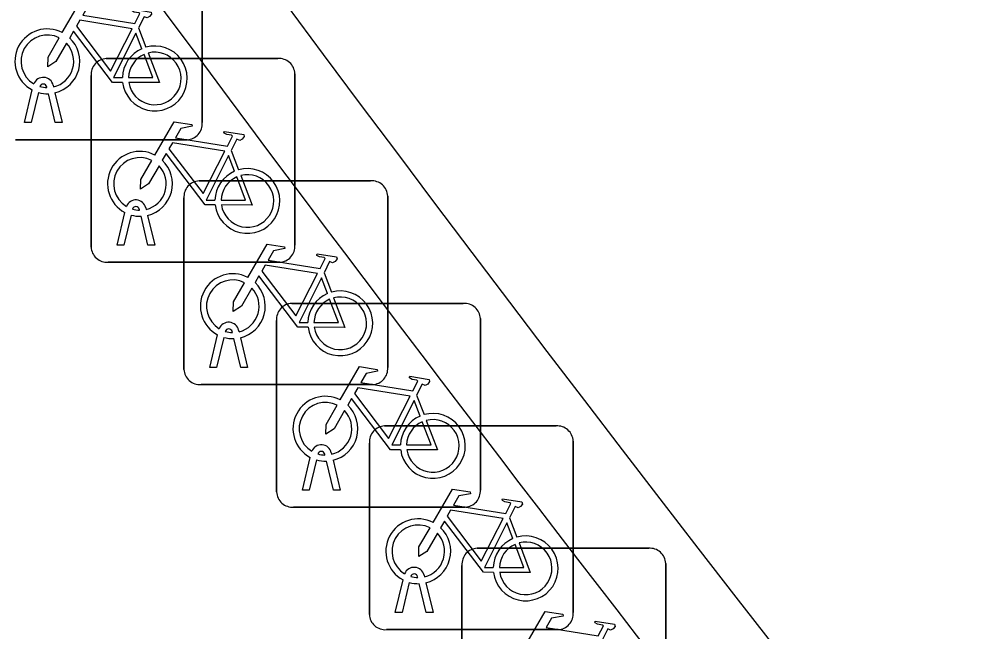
# Model space of a CAD drawing. Extents: x 161087 to 161926, y 382572 to 383873.
# Drawn here: x 161655.19 to 161659.814, y 383120.307 to 383123.31 of the extents above; entities that cross this region are included whole.
import ezdxf

# ---------------------------------------------------------------- set-up
doc = ezdxf.new("R2010")
doc.units = 0
for name, color, linetype in [('IMGEO_Fietsenrek', 7, 'Continuous'), ('IMGEO_Groenvoorziening', 7, 'Continuous'), ('IMGEO_Muur', 7, 'Continuous'), ('IMGEO_Voetgangersgebied_open', 7, 'Continuous')]:
    doc.layers.add(name, color=color, linetype=linetype)

msp = doc.modelspace()

# ---------------------------------------------------------------- linework, layer by layer
at = {"layer": 'IMGEO_Fietsenrek'}
for p, q in [((161656.0895, 383123.6421), (161656.0895, 383122.8012)), ((161656.0895, 383122.8012), (161656.0895, 383123.6421)), ((161655.7772, 383123.2662), (161655.8135, 383123.171)), ((161655.6189, 383123.1155), (161656.4598, 383123.1155)), ((161656.4598, 383123.1155), (161655.6189, 383123.1155)), ((161655.5445, 383122.1909), (161655.5445, 383123.0318)), ((161655.5445, 383123.0318), (161655.5445, 383122.1909)), ((161656.5435, 383123.0411), (161656.5435, 383122.2002)), ((161656.5435, 383122.2002), (161656.5435, 383123.0411)), ((161655.3586, 383122.9844), (161655.3604, 383122.9765)), ((161655.2175, 383122.8013), (161655.2558, 383122.9613)), ((161655.2862, 383122.9491), (161655.2509, 383122.8013)), ((161655.3279, 383122.9729), (161655.3269, 383122.9772)), ((161655.369, 383122.8013), (161655.3351, 383122.943)), ((161655.3674, 383122.9473), (161655.4024, 383122.8013)), ((161655.2509, 383122.8013), (161655.2175, 383122.8013)), ((161655.4024, 383122.8013), (161655.369, 383122.8013)), ((161656.0151, 383122.7175), (161655.1742, 383122.7175)), ((161655.1742, 383122.7175), (161656.0151, 383122.7175)), ((161656.2312, 383122.6652), (161656.2675, 383122.57)), ((161656.0739, 383122.5155), (161656.9148, 383122.5155)), ((161656.9148, 383122.5155), (161656.0739, 383122.5155)), ((161655.9995, 383121.5909), (161655.9995, 383122.4318)), ((161655.9995, 383122.4318), (161655.9995, 383121.5909)), ((161656.9985, 383122.4411), (161656.9985, 383121.6002)), ((161656.9985, 383121.6002), (161656.9985, 383122.4411)), ((161655.8126, 383122.3834), (161655.8144, 383122.3755)), ((161655.6715, 383122.2003), (161655.7098, 383122.3603)), ((161655.7402, 383122.3481), (161655.7049, 383122.2003)), ((161655.7819, 383122.3719), (161655.7809, 383122.3762)), ((161655.823, 383122.2003), (161655.7891, 383122.342)), ((161655.8214, 383122.3463), (161655.8564, 383122.2003)), ((161655.7049, 383122.2003), (161655.6715, 383122.2003)), ((161655.8564, 383122.2003), (161655.823, 383122.2003)), ((161656.4691, 383122.1165), (161655.6282, 383122.1165)), ((161655.6282, 383122.1165), (161656.4691, 383122.1165)), ((161656.6862, 383122.0652), (161656.7225, 383121.97)), ((161656.5279, 383121.9145), (161657.3688, 383121.9145)), ((161657.3688, 383121.9145), (161656.5279, 383121.9145)), ((161656.4535, 383120.9899), (161656.4535, 383121.8308)), ((161656.4535, 383121.8308), (161656.4535, 383120.9899)), ((161657.4525, 383121.8401), (161657.4525, 383120.9992)), ((161657.4525, 383120.9992), (161657.4525, 383121.8401)), ((161656.2676, 383121.7834), (161656.2694, 383121.7755)), ((161656.1265, 383121.6003), (161656.1648, 383121.7603)), ((161656.1952, 383121.7481), (161656.1599, 383121.6003)), ((161656.2369, 383121.7719), (161656.2359, 383121.7762)), ((161656.278, 383121.6003), (161656.2441, 383121.742)), ((161656.2764, 383121.7463), (161656.3114, 383121.6003)), ((161656.1599, 383121.6003), (161656.1265, 383121.6003)), ((161656.3114, 383121.6003), (161656.278, 383121.6003)), ((161656.9241, 383121.5165), (161656.0832, 383121.5165)), ((161656.0832, 383121.5165), (161656.9241, 383121.5165)), ((161657.1402, 383121.4642), (161657.1765, 383121.369)), ((161656.9829, 383121.3135), (161657.8238, 383121.3135)), ((161657.8238, 383121.3135), (161656.9829, 383121.3135)), ((161656.9085, 383120.3889), (161656.9085, 383121.2298)), ((161656.9085, 383121.2298), (161656.9085, 383120.3889)), ((161657.9075, 383121.2391), (161657.9075, 383120.3982)), ((161657.9075, 383120.3982), (161657.9075, 383121.2391)), ((161656.7216, 383121.1824), (161656.7234, 383121.1745)), ((161656.5805, 383120.9993), (161656.6188, 383121.1593)), ((161656.6492, 383121.1471), (161656.6139, 383120.9993)), ((161656.6909, 383121.1709), (161656.6899, 383121.1752)), ((161656.732, 383120.9993), (161656.6981, 383121.141)), ((161656.7304, 383121.1453), (161656.7654, 383120.9993)), ((161656.6139, 383120.9993), (161656.5805, 383120.9993)), ((161656.7654, 383120.9993), (161656.732, 383120.9993)), ((161657.3781, 383120.9155), (161656.5372, 383120.9155)), ((161656.5372, 383120.9155), (161657.3781, 383120.9155)), ((161657.5952, 383120.8632), (161657.6315, 383120.768)), ((161657.4369, 383120.7135), (161658.2778, 383120.7135)), ((161658.2778, 383120.7135), (161657.4369, 383120.7135)), ((161657.3625, 383119.7889), (161657.3625, 383120.6298)), ((161657.3625, 383120.6298), (161657.3625, 383119.7889)), ((161658.3615, 383120.6391), (161658.3615, 383119.7982)), ((161658.3615, 383119.7982), (161658.3615, 383120.6391)), ((161657.1766, 383120.5814), (161657.1784, 383120.5735)), ((161657.0355, 383120.3983), (161657.0738, 383120.5583)), ((161657.1042, 383120.5461), (161657.0689, 383120.3983)), ((161657.1459, 383120.5699), (161657.1449, 383120.5742)), ((161657.187, 383120.3983), (161657.1531, 383120.54)), ((161657.1854, 383120.5443), (161657.2204, 383120.3983)), ((161657.0689, 383120.3983), (161657.0355, 383120.3983)), ((161657.2204, 383120.3983), (161657.187, 383120.3983)), ((161657.8331, 383120.3145), (161656.9922, 383120.3145)), ((161656.9922, 383120.3145), (161657.8331, 383120.3145))]:
    msp.add_line(p, q, dxfattribs=at)
for points in [[(161655.4031, 383123.2432), (161655.4978, 383123.4067), (161655.584, 383123.3929), (161655.5857, 383123.3842), (161655.5296, 383123.3733), (161655.5034, 383123.328), (161655.7586, 383123.2872)], [(161655.7586, 383123.2872), (161655.7836, 383123.336), (161655.7785, 383123.34), (161655.7553, 383123.3437), (161655.7426, 383123.3512), (161655.7416, 383123.3543), (161655.7438, 383123.3589), (161655.8386, 383123.3438), (161655.8409, 383123.3335), (161655.8315, 383123.3211), (161655.8191, 383123.3147), (161655.8046, 383123.3209), (161655.7772, 383123.2662)], [(161655.7457, 383123.262), (161655.4889, 383123.303), (161655.4722, 383123.2742), (161655.6392, 383123.0539), (161655.7457, 383123.262)], [(161655.4238, 383123.1907), (161655.3722, 383123.1015), (161655.3323, 383123.0755), (161655.3335, 383123.123), (161655.388, 383123.2172)], [(161655.6988, 383122.9985), (161655.6491, 383122.9986), (161655.4584, 383123.2503), (161655.4394, 383123.2175)], [(161655.7937, 383123.164), (161655.7644, 383123.2408), (161655.655, 383123.0227), (161655.6977, 383123.0226)], [(161655.7277, 383123.0225), (161655.8476, 383123.0223), (161655.8044, 383123.1359)], [(161655.8242, 383123.1428), (161655.8792, 383122.9982), (161655.7291, 383122.9985)], [(161655.8571, 383122.6422), (161655.9518, 383122.8057), (161656.038, 383122.7919), (161656.0397, 383122.7832), (161655.9836, 383122.7723), (161655.9574, 383122.727), (161656.2126, 383122.6862)], [(161656.2126, 383122.6862), (161656.2376, 383122.735), (161656.2325, 383122.739), (161656.2093, 383122.7427), (161656.1966, 383122.7502), (161656.1956, 383122.7533), (161656.1978, 383122.7579), (161656.2926, 383122.7428), (161656.2949, 383122.7325), (161656.2855, 383122.7201), (161656.2731, 383122.7137), (161656.2586, 383122.7199), (161656.2312, 383122.6652)], [(161656.1997, 383122.661), (161655.9429, 383122.702), (161655.9262, 383122.6732), (161656.0932, 383122.4529), (161656.1997, 383122.661)], [(161655.8778, 383122.5897), (161655.8262, 383122.5005), (161655.7863, 383122.4745), (161655.7875, 383122.522), (161655.842, 383122.6162)], [(161656.1528, 383122.3975), (161656.1031, 383122.3976), (161655.9124, 383122.6493), (161655.8934, 383122.6165)], [(161656.2477, 383122.563), (161656.2184, 383122.6398), (161656.109, 383122.4217), (161656.1517, 383122.4216)], [(161656.1817, 383122.4215), (161656.3016, 383122.4213), (161656.2584, 383122.5349)], [(161656.2782, 383122.5418), (161656.3332, 383122.3972), (161656.1831, 383122.3975)], [(161656.3121, 383122.0422), (161656.4068, 383122.2057), (161656.493, 383122.1919), (161656.4947, 383122.1832), (161656.4386, 383122.1723), (161656.4124, 383122.127), (161656.6676, 383122.0862)], [(161656.6676, 383122.0862), (161656.6926, 383122.135), (161656.6875, 383122.139), (161656.6643, 383122.1427), (161656.6516, 383122.1502), (161656.6506, 383122.1533), (161656.6528, 383122.1579), (161656.7476, 383122.1428), (161656.7499, 383122.1325), (161656.7405, 383122.1201), (161656.7281, 383122.1137), (161656.7136, 383122.1199), (161656.6862, 383122.0652)], [(161656.6547, 383122.061), (161656.3979, 383122.102), (161656.3812, 383122.0732), (161656.5482, 383121.8529), (161656.6547, 383122.061)], [(161656.3328, 383121.9897), (161656.2812, 383121.9005), (161656.2413, 383121.8745), (161656.2425, 383121.922), (161656.297, 383122.0162)], [(161656.6078, 383121.7975), (161656.5581, 383121.7976), (161656.3674, 383122.0493), (161656.3484, 383122.0165)], [(161656.7027, 383121.963), (161656.6734, 383122.0398), (161656.564, 383121.8217), (161656.6067, 383121.8216)], [(161656.6367, 383121.8215), (161656.7566, 383121.8213), (161656.7134, 383121.9349)], [(161656.7332, 383121.9418), (161656.7882, 383121.7972), (161656.6381, 383121.7975)], [(161656.7661, 383121.4412), (161656.8608, 383121.6047), (161656.947, 383121.5909), (161656.9487, 383121.5822), (161656.8926, 383121.5713), (161656.8664, 383121.526), (161657.1216, 383121.4852)], [(161657.1216, 383121.4852), (161657.1466, 383121.534), (161657.1415, 383121.538), (161657.1183, 383121.5417), (161657.1056, 383121.5492), (161657.1046, 383121.5523), (161657.1068, 383121.5569), (161657.2016, 383121.5418), (161657.2039, 383121.5315), (161657.1945, 383121.5191), (161657.1821, 383121.5127), (161657.1676, 383121.5189), (161657.1402, 383121.4642)], [(161657.1087, 383121.46), (161656.8519, 383121.501), (161656.8352, 383121.4722), (161657.0022, 383121.2519), (161657.1087, 383121.46)], [(161656.7868, 383121.3887), (161656.7352, 383121.2995), (161656.6953, 383121.2735), (161656.6965, 383121.321), (161656.751, 383121.4152)], [(161657.0618, 383121.1965), (161657.0121, 383121.1966), (161656.8214, 383121.4483), (161656.8024, 383121.4155)], [(161657.1567, 383121.362), (161657.1274, 383121.4388), (161657.018, 383121.2207), (161657.0607, 383121.2206)], [(161657.0907, 383121.2205), (161657.2106, 383121.2203), (161657.1674, 383121.3339)], [(161657.1872, 383121.3408), (161657.2422, 383121.1962), (161657.0921, 383121.1965)], [(161657.2211, 383120.8402), (161657.3158, 383121.0037), (161657.402, 383120.9899), (161657.4037, 383120.9812), (161657.3476, 383120.9703), (161657.3214, 383120.925), (161657.5766, 383120.8842)], [(161657.5766, 383120.8842), (161657.6016, 383120.933), (161657.5965, 383120.937), (161657.5733, 383120.9407), (161657.5606, 383120.9482), (161657.5596, 383120.9513), (161657.5618, 383120.9559), (161657.6566, 383120.9408), (161657.6589, 383120.9305), (161657.6495, 383120.9181), (161657.6371, 383120.9117), (161657.6226, 383120.9179), (161657.5952, 383120.8632)], [(161657.5637, 383120.859), (161657.3069, 383120.9), (161657.2902, 383120.8712), (161657.4572, 383120.6509), (161657.5637, 383120.859)], [(161657.2418, 383120.7877), (161657.1902, 383120.6985), (161657.1503, 383120.6725), (161657.1515, 383120.72), (161657.206, 383120.8142)], [(161657.5168, 383120.5955), (161657.4671, 383120.5956), (161657.2764, 383120.8473), (161657.2574, 383120.8145)], [(161657.6117, 383120.761), (161657.5824, 383120.8378), (161657.473, 383120.6197), (161657.5157, 383120.6196)], [(161657.5457, 383120.6195), (161657.6656, 383120.6193), (161657.6224, 383120.7329)], [(161657.6422, 383120.7398), (161657.6972, 383120.5952), (161657.5471, 383120.5955)], [(161657.6751, 383120.2402), (161657.7698, 383120.4037), (161657.856, 383120.3899), (161657.8577, 383120.3812), (161657.8016, 383120.3703), (161657.7754, 383120.325), (161658.0306, 383120.2842)], [(161658.0306, 383120.2842), (161658.0556, 383120.333), (161658.0505, 383120.337), (161658.0273, 383120.3407), (161658.0146, 383120.3482), (161658.0136, 383120.3513), (161658.0158, 383120.3559), (161658.1106, 383120.3408), (161658.1129, 383120.3305), (161658.1035, 383120.3181), (161658.0911, 383120.3117), (161658.0766, 383120.3179), (161658.0492, 383120.2632)]]:
    msp.add_lwpolyline(points, dxfattribs=at)
for centre, radius, start, end in [((161655.3301, 383123.1019), 0.159, 62.6766, 242.1369), ((161655.3301, 383123.1019), 0.129, 63.3192, 238.903), ((161655.3301, 383123.1019), 0.159, 283.5766, 46.6042), ((161655.3301, 383123.1019), 0.129, 283.6043, 43.4302), ((161655.8567, 383123.0179), 0.159, 187.0065, 105.7708), ((161655.8567, 383123.0179), 0.159, 113.3408, 178.3217), ((161655.8567, 383123.0179), 0.129, 113.923, 177.9556), ((161655.8567, 383123.0179), 0.129, 188.6715, 104.5883), ((161655.6222, 383123.0376), 0.0779, 92.4484, 184.2845), ((161655.6222, 383123.0376), 0.0779, 92.4484, 184.2845), ((161656.4656, 383123.0378), 0.0779, 2.4484, 94.2845), ((161656.4656, 383123.0378), 0.0779, 2.4484, 94.2845), ((161655.3099, 383122.9733), 0.0499, 12.8025, 158.6934), ((161655.3099, 383122.9733), 0.0174, 12.8025, 163.4502), ((161655.3301, 383123.1019), 0.159, 253.9967, 271.7867), ((161655.3301, 383123.1019), 0.129, 253.415, 269.0204), ((161656.0118, 383122.7954), 0.0779, 272.4484, 4.2845), ((161656.0118, 383122.7954), 0.0779, 272.4484, 4.2845), ((161655.7841, 383122.5009), 0.159, 62.6766, 242.1369), ((161655.7841, 383122.5009), 0.129, 63.3192, 238.903), ((161655.7841, 383122.5009), 0.159, 283.5766, 46.6042), ((161655.7841, 383122.5009), 0.129, 283.6043, 43.4302), ((161656.3107, 383122.4169), 0.159, 187.0065, 105.7708), ((161656.3107, 383122.4169), 0.159, 113.3408, 178.3217), ((161656.3107, 383122.4169), 0.129, 113.923, 177.9556), ((161656.3107, 383122.4169), 0.129, 188.6715, 104.5883), ((161656.0772, 383122.4376), 0.0779, 92.4484, 184.2845), ((161656.0772, 383122.4376), 0.0779, 92.4484, 184.2845), ((161656.9206, 383122.4378), 0.0779, 2.4484, 94.2845), ((161656.9206, 383122.4378), 0.0779, 2.4484, 94.2845), ((161655.7639, 383122.3723), 0.0499, 12.8025, 158.6934), ((161655.7639, 383122.3723), 0.0174, 12.8025, 163.4502), ((161655.7841, 383122.5009), 0.159, 253.9967, 271.7867), ((161655.7841, 383122.5009), 0.129, 253.415, 269.0204), ((161656.4658, 383122.1944), 0.0779, 272.4484, 4.2845), ((161656.4658, 383122.1944), 0.0779, 272.4484, 4.2845), ((161655.6224, 383122.1942), 0.0779, 182.4484, 274.2845), ((161655.6224, 383122.1942), 0.0779, 182.4484, 274.2845), ((161656.2391, 383121.9009), 0.159, 62.6766, 242.1369), ((161656.2391, 383121.9009), 0.129, 63.3192, 238.903), ((161656.2391, 383121.9009), 0.159, 283.5766, 46.6042), ((161656.2391, 383121.9009), 0.129, 283.6043, 43.4302), ((161656.7657, 383121.8169), 0.159, 187.0065, 105.7708), ((161656.7657, 383121.8169), 0.159, 113.3408, 178.3217), ((161656.7657, 383121.8169), 0.129, 113.923, 177.9556), ((161656.7657, 383121.8169), 0.129, 188.6715, 104.5883), ((161656.5312, 383121.8366), 0.0779, 92.4484, 184.2845), ((161656.5312, 383121.8366), 0.0779, 92.4484, 184.2845), ((161657.3746, 383121.8368), 0.0779, 2.4484, 94.2845), ((161657.3746, 383121.8368), 0.0779, 2.4484, 94.2845), ((161656.2189, 383121.7723), 0.0499, 12.8025, 158.6934), ((161656.2189, 383121.7723), 0.0174, 12.8025, 163.4502), ((161656.2391, 383121.9009), 0.159, 253.9967, 271.7867), ((161656.2391, 383121.9009), 0.129, 253.415, 269.0204), ((161656.9208, 383121.5944), 0.0779, 272.4484, 4.2845), ((161656.9208, 383121.5944), 0.0779, 272.4484, 4.2845), ((161656.0774, 383121.5942), 0.0779, 182.4484, 274.2845), ((161656.0774, 383121.5942), 0.0779, 182.4484, 274.2845), ((161656.6931, 383121.2999), 0.159, 62.6766, 242.1369), ((161656.6931, 383121.2999), 0.129, 63.3192, 238.903), ((161656.6931, 383121.2999), 0.159, 283.5766, 46.6042), ((161656.6931, 383121.2999), 0.129, 283.6043, 43.4302), ((161657.2197, 383121.2159), 0.159, 187.0065, 105.7708), ((161657.2197, 383121.2159), 0.159, 113.3408, 178.3217), ((161657.2197, 383121.2159), 0.129, 113.923, 177.9556), ((161657.2197, 383121.2159), 0.129, 188.6715, 104.5883), ((161656.9862, 383121.2356), 0.0779, 92.4484, 184.2845), ((161656.9862, 383121.2356), 0.0779, 92.4484, 184.2845), ((161657.8296, 383121.2358), 0.0779, 2.4484, 94.2845), ((161657.8296, 383121.2358), 0.0779, 2.4484, 94.2845), ((161656.6729, 383121.1713), 0.0499, 12.8025, 158.6934), ((161656.6729, 383121.1713), 0.0174, 12.8025, 163.4502), ((161656.6931, 383121.2999), 0.159, 253.9967, 271.7867), ((161656.6931, 383121.2999), 0.129, 253.415, 269.0204), ((161657.3748, 383120.9934), 0.0779, 272.4484, 4.2845), ((161657.3748, 383120.9934), 0.0779, 272.4484, 4.2845), ((161656.5314, 383120.9932), 0.0779, 182.4484, 274.2845), ((161656.5314, 383120.9932), 0.0779, 182.4484, 274.2845), ((161657.1481, 383120.6989), 0.159, 62.6766, 242.1369), ((161657.1481, 383120.6989), 0.129, 63.3192, 238.903), ((161657.1481, 383120.6989), 0.159, 283.5766, 46.6042), ((161657.1481, 383120.6989), 0.129, 283.6043, 43.4302), ((161657.6747, 383120.6149), 0.159, 187.0065, 105.7708), ((161657.6747, 383120.6149), 0.159, 113.3408, 178.3217), ((161657.6747, 383120.6149), 0.129, 113.923, 177.9556), ((161657.6747, 383120.6149), 0.129, 188.6715, 104.5883), ((161657.4402, 383120.6356), 0.0779, 92.4484, 184.2845), ((161657.4402, 383120.6356), 0.0779, 92.4484, 184.2845), ((161658.2836, 383120.6358), 0.0779, 2.4484, 94.2845), ((161658.2836, 383120.6358), 0.0779, 2.4484, 94.2845), ((161657.1279, 383120.5703), 0.0499, 12.8025, 158.6934), ((161657.1279, 383120.5703), 0.0174, 12.8025, 163.4502), ((161657.1481, 383120.6989), 0.159, 253.9967, 271.7867), ((161657.1481, 383120.6989), 0.129, 253.415, 269.0204), ((161657.8298, 383120.3924), 0.0779, 272.4484, 4.2845), ((161657.8298, 383120.3924), 0.0779, 272.4484, 4.2845), ((161656.9864, 383120.3922), 0.0779, 182.4484, 274.2845), ((161656.9864, 383120.3922), 0.0779, 182.4484, 274.2845)]:
    msp.add_arc(centre, radius, start, end, dxfattribs=at)
at = {"layer": 'IMGEO_Groenvoorziening'}
msp.add_arc((161792.983, 383224.6177), 169.9309, 206.322636, 219.436813, dxfattribs=at)
at = {"layer": 'IMGEO_Muur'}
for centre, radius, start, end in [((161792.983, 383224.6177), 169.9309, 206.322636, 219.436813), ((161793.0598, 383224.6693), 170.5231, 212.672764, 219.43393)]:
    msp.add_arc(centre, radius, start, end, dxfattribs=at)
at = {"layer": 'IMGEO_Voetgangersgebied_open'}
msp.add_arc((161793.0598, 383224.6693), 170.5231, 212.672764, 219.43393, dxfattribs=at)

doc.saveas('drawing.dxf')
